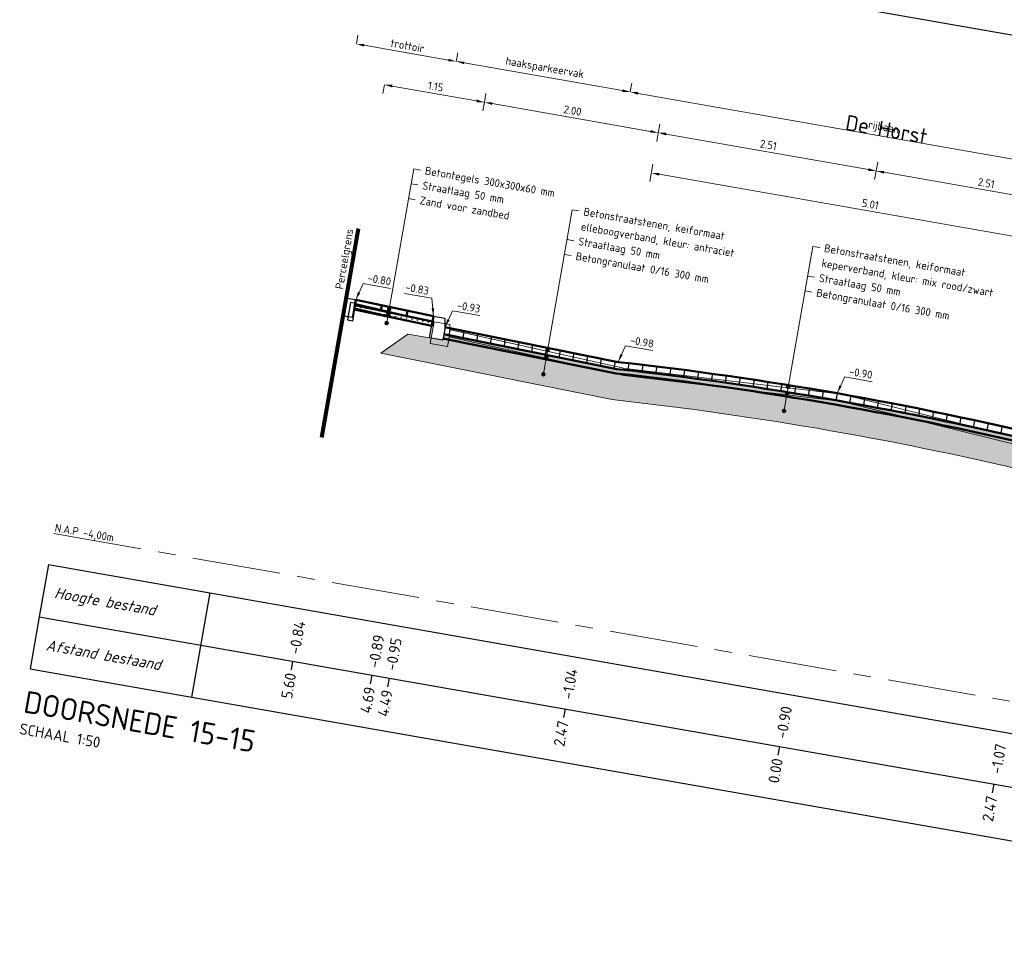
# Model space of a CAD drawing. Header units: metres. Extents: x 2514 to 227642, y 1683 to 852646.
# Tile 370 of 462: x 114329 to 114340, y 425978 to 425988. Entities that reach past the tile are written whole.
import ezdxf
from ezdxf.enums import TextEntityAlignment as Align

# ---------------------------------------------------------------- set-up
doc = ezdxf.new("R2010")
doc.units = ezdxf.units.M
doc.linetypes.add('VH-TROTTOIRBAND_180-200', pattern=[20, 10, -2, 2, -2, 2, -2])
doc.linetypes.add('XX-CENTER', pattern=[8, 5, -1, 1, -1])
doc.layers.get('Defpoints').update_dxf_attribs({"color": 244, "lineweight": 35})
for name, color, linetype, lineweight in [('B-WE-OG-BEBOUWING_STRAATNAAM-T35', 2, 'Continuous', 35), ('B-WE-VH-KANTOPSLUITING_TROTTOIRBAND-SD', 210, 'Continuous', 25), ('B-WE-VH-KANTOPSLUITING_TROTTOIRBAND_180 200-G', 210, 'VH-TROTTOIRBAND_180-200', 18), ('B-WE-VH-VERHARDING_BETONSTRAATSTEEN-GD', 252, 'Continuous', 25), ('B-WE-VH-VERHARDING_TEGEL-GD', 252, 'Continuous', 25), ('N-WE-GW-GROND_ZAND-AD-50', 7, 'Continuous', 18), ('N-WE-GW-GROND_ZAND_FUNDERINGSZAND-GD', 7, 'Continuous', 50), ('N-WE-GW-GROND_ZAND_ONTGRAVEN-GD', 251, 'Continuous', 18), ('N-WE-KG-GRENS_PERCEEL-GD', 150, 'Continuous', 50), ('N-WE-OG-BEBOUWING-GD', 7, 'Continuous', 35), ('N-WE-VH-ELEMENTENVERHARDING-AD', 8, 'Continuous', 25), ('N-WE-VH-KANTOPSLUITING_OPSLUITBAND-SD', 1, 'Continuous', 25), ('N-WE-VH-KANTOPSLUITING_TROTTOIRBAND-SD', 210, 'Continuous', 25), ('N-WE-VH-M', 7, 'Continuous', 18), ('N-WE-VH-NAP-T18', 1, 'Continuous', 18), ('N-WE-VH-T18', 10, 'Continuous', 18), ('N-WE-VH-VERHARDING_BETONSTRAATSTEEN-GD', 252, 'Continuous', 50), ('N-WE-VH-VERHARDING_FUNDERING-AD-50', 252, 'Continuous', 18), ('N-WE-VH-VERHARDING_FUNDERING-O', 7, 'Continuous', 18), ('N-WE-VH-VERHARDING_TEGEL-GD', 252, 'Continuous', 50), ('X-XX-AL-NAP-T18', 10, 'Continuous', 18), ('X-XX-AL-PROFIELBALK-G', 7, 'Continuous', 25), ('X-XX-AL-PROFIELBALK-T25', 7, 'Continuous', 25), ('X-XX-AL-VERWIJZING-T18', 10, 'Continuous', 18), ('X-XX-AL-VERWIJZING_DOORSNEDE-G', 7, 'XX-CENTER', 18), ('X-XX-AL-VERWIJZING_DOORSNEDE-T25', 7, 'Continuous', 25), ('X-XX-AL-VERWIJZING_DOORSNEDE-T50', 130, 'Continuous', 50)]:
    doc.layers.add(name, color=color, linetype=linetype, lineweight=lineweight)
doc.layers.add('X-XX-AL-HULPLIJN-G', color=6, linetype='Continuous', lineweight=18, plot=False)
doc.styles.add('NLCS-ISO-M50-T18', font='NLCS-ISO.ttf', dxfattribs={"height": 0.09000000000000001})
doc.styles.add('NLCS-ISO-M50-T18_CURSIEF', font='NLCS-ISO.ttf', dxfattribs={"oblique": 15, "height": 0.09000000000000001})
doc.styles.add('NLCS-ISO-M50-T25', font='NLCS-ISO.ttf', dxfattribs={"height": 0.125})
doc.styles.add('NLCS-ISO-M50-T25_CURSIEF', font='NLCS-ISO.ttf', dxfattribs={"oblique": 15, "height": 0.125})
doc.styles.add('NLCS-ISO-M50-T35', font='NLCS-ISO.ttf', dxfattribs={"height": 0.175})
doc.styles.add('NLCS-ISO-M50-T50', font='NLCS-ISO.ttf', dxfattribs={"height": 0.25})
doc.dimstyles.new('NLCS-M50-T18-PIJL_L2_H1', dxfattribs={"dimscale": 0.05, "dimtxt": 2.5, "dimasz": 1.8, "dimexe": 2, "dimexo": 2, "dimgap": 0.7, "dimtad": 1, "dimzin": 0, "dimdsep": 46, "dimtxsty": 'NLCS-ISO-M50-T18', "dimcen": 0, "dimdle": 2, "dimclrd": 256, "dimclre": 256, "dimclrt": 1, "dimadec": 1, "dimazin": 0, "dimtfac": 1, "dimtdec": 3, "dimtofl": 0, "dimtmove": 0, "dimatfit": 3, "dimfxl": 2, "dimfxlon": 1, "dimtfillclr": 256, "dimtolj": 1, "dimtzin": 0, "dimlwd": -1, "dimlwe": -1, "dimarcsym": 0})
doc.dimstyles.new('NLCS-M50-T18_CURSIEF-PIJL_A_L2_H1', dxfattribs={"dimscale": 0.05, "dimtxt": 2.5, "dimasz": 1.8, "dimexe": 2, "dimexo": 2, "dimgap": 0.7, "dimtad": 1, "dimzin": 0, "dimdsep": 46, "dimtxsty": 'NLCS-ISO-M50-T18_CURSIEF', "dimcen": 2.5, "dimdle": 2, "dimclrd": 256, "dimclre": 256, "dimclrt": 10, "dimadec": 1, "dimazin": 0, "dimtfac": 1, "dimtdec": 3, "dimtofl": 0, "dimtmove": 0, "dimatfit": 3, "dimfxl": 2, "dimtfillclr": 256, "dimtolj": 1, "dimtzin": 0, "dimlwd": -1, "dimlwe": -1, "dimarcsym": 0})
pattern_1 = [(350.0500476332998, (-0.7675368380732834, 10.91034413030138), (0.0361795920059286, 0.02538034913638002), [0, -0.06249999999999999])]

# ---------------------------------------------------------------- blocks, each defined once
blk = doc.blocks.new('_Dot')
at = {"color": 0, "linetype": 'ByBlock', "lineweight": -2}
blk.add_line((-0.5, 0), (-1, 0), dxfattribs=at)
at = {"color": 0, "linetype": 'ByBlock', "const_width": 0.5}
blk.add_lwpolyline([(-0.25, 0, 1), (0.25, 0, 1)], format="xyb", close=True, dxfattribs=at)
blk = doc.blocks.new('*D951')
at = {"layer": 'Defpoints', "color": 0, "transparency": 16777216}
for p in [(114332.8847700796, 425987.7538578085), (114334.0174731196, 425987.5551517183), (114334.0174731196, 425987.5551517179)]:
    blk.add_point(p, dxfattribs=at)
at = {"layer": 'N-WE-VH-M', "transparency": 16777216}
for p, q in [((114332.8847700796, 425987.7538578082), (114332.867491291, 425987.6553619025)), ((114332.9734163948, 425987.7383068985), (114333.9288268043, 425987.5707026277)), ((114334.0174731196, 425987.5551517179), (114334.000194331, 425987.4566558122))]:
    blk.add_line(p, q, dxfattribs=at)
for points in [[(114332.9760082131, 425987.7530812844), (114332.9708245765, 425987.7235325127), (114332.8847700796, 425987.7538578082)], [(114333.9314186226, 425987.5854770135), (114333.926234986, 425987.5559282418), (114334.0174731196, 425987.5551517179)]]:
    blk.add_solid(points, dxfattribs=at)
at = {"layer": 'N-WE-VH-M', "color": 1, "transparency": 16777216, "insert": (114333.4649446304, 425987.7333014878), "char_height": 0.09000000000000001, "attachment_point": 5, "rotation": 350.0500476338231, "style": 'NLCS-ISO-M50-T18'}
blk.add_mtext('\\A1;1.15', dxfattribs=at)
blk = doc.blocks.new('*D952')
at = {"layer": 'Defpoints', "color": 0, "transparency": 16777216}
for p in [(114334.0174731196, 425987.5551517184), (114335.9873914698, 425987.2095759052), (114335.9873914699, 425987.2095759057)]:
    blk.add_point(p, dxfattribs=at)
at = {"layer": 'N-WE-VH-M', "transparency": 16777216}
for p, q in [((114334.0174731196, 425987.5551517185), (114334.0347519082, 425987.6536476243)), ((114334.1061194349, 425987.5396008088), (114335.8987451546, 425987.2251268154)), ((114335.9873914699, 425987.2095759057), (114336.0046702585, 425987.3080718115))]:
    blk.add_line(p, q, dxfattribs=at)
for points in [[(114334.1087112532, 425987.5543751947), (114334.1035276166, 425987.5248264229), (114334.0174731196, 425987.5551517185)], [(114335.9013369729, 425987.2399012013), (114335.8961533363, 425987.2103524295), (114335.9873914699, 425987.2095759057)]]:
    blk.add_solid(points, dxfattribs=at)
at = {"layer": 'N-WE-VH-M', "color": 1, "transparency": 16777216, "insert": (114335.0162553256, 425987.4611605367), "char_height": 0.09000000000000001, "attachment_point": 5, "rotation": 350.0500476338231, "style": 'NLCS-ISO-M50-T18'}
blk.add_mtext('\\A1;2.00', dxfattribs=at)
blk = doc.blocks.new('*D953')
at = {"layer": 'Defpoints', "color": 0, "transparency": 16777216}
for p in [(114335.9873914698, 425987.2095759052), (114338.4564136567, 425986.776444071), (114338.4564136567, 425986.7764440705)]:
    blk.add_point(p, dxfattribs=at)
at = {"layer": 'N-WE-VH-M', "transparency": 16777216}
for p, q in [((114335.9873914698, 425987.2095759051), (114335.9701126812, 425987.1110799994)), ((114336.076037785, 425987.1940249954), (114338.3677673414, 425986.7919949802)), ((114338.4564136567, 425986.7764440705), (114338.4391348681, 425986.6779481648))]:
    blk.add_line(p, q, dxfattribs=at)
for points in [[(114336.0786296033, 425987.2087993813), (114336.0734459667, 425987.1792506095), (114335.9873914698, 425987.2095759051)], [(114338.3703591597, 425986.8067693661), (114338.3651755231, 425986.7772205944), (114338.4564136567, 425986.7764440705)]]:
    blk.add_solid(points, dxfattribs=at)
at = {"layer": 'N-WE-VH-M', "color": 1, "transparency": 16777216, "insert": (114337.2357255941, 425987.0718067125), "char_height": 0.09000000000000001, "attachment_point": 5, "rotation": 350.0500476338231, "style": 'NLCS-ISO-M50-T18'}
blk.add_mtext('\\A1;2.51', dxfattribs=at)
blk = doc.blocks.new('*D954')
at = {"layer": 'Defpoints', "color": 0, "transparency": 16777216}
for p in [(114338.4564136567, 425986.776444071), (114340.9254358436, 425986.3433122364), (114340.9254358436, 425986.3433122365)]:
    blk.add_point(p, dxfattribs=at)
at = {"layer": 'N-WE-VH-M', "transparency": 16777216}
for p, q in [((114338.4564136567, 425986.7764440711), (114338.4736924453, 425986.8749399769)), ((114338.545059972, 425986.7608931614), (114340.8367895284, 425986.3588631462)), ((114340.9254358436, 425986.3433122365), (114340.9427146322, 425986.4418081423))]:
    blk.add_line(p, q, dxfattribs=at)
for points in [[(114338.5476517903, 425986.7756675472), (114338.5424681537, 425986.7461187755), (114338.4564136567, 425986.7764440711)], [(114340.8393813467, 425986.3736375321), (114340.8341977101, 425986.3440887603), (114340.9254358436, 425986.3433122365)]]:
    blk.add_solid(points, dxfattribs=at)
at = {"layer": 'N-WE-VH-M', "color": 1, "transparency": 16777216, "insert": (114339.704747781, 425986.6386748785), "char_height": 0.09000000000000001, "attachment_point": 5, "rotation": 350.0500476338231, "style": 'NLCS-ISO-M50-T18'}
blk.add_mtext('\\A1;2.51', dxfattribs=at)
blk = doc.blocks.new('*D957')
at = {"layer": 'Defpoints', "color": 0, "transparency": 16777216}
for p in [(114335.9873914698, 425987.2095759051), (114340.9254358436, 425986.3433122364), (114340.845592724, 425985.8881749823)]:
    blk.add_point(p, dxfattribs=at)
at = {"layer": 'N-WE-VH-M', "transparency": 16777216}
for p, q in [((114335.9248271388, 425986.8529345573), (114335.8902695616, 425986.6559427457)), ((114335.9961946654, 425986.7388877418), (114340.7569464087, 425985.903725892)), ((114340.8628715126, 425985.9866708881), (114340.8283139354, 425985.7896790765))]:
    blk.add_line(p, q, dxfattribs=at)
for points in [[(114335.9987864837, 425986.7536621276), (114335.9936028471, 425986.7241133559), (114335.9075483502, 425986.7544386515)], [(114340.759538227, 425985.9185002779), (114340.7543545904, 425985.8889515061), (114340.845592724, 425985.8881749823)]]:
    blk.add_solid(points, dxfattribs=at)
at = {"layer": 'N-WE-VH-M', "color": 1, "transparency": 16777216, "insert": (114338.390393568, 425986.4001035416), "char_height": 0.09000000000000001, "attachment_point": 5, "rotation": 350.0500476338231, "style": 'NLCS-ISO-M50-T18'}
blk.add_mtext('\\A1;5.01', dxfattribs=at)
blk = doc.blocks.new('*D860')
at = {"layer": 'Defpoints', "color": 0, "ltscale": 0.2, "transparency": 16777216}
for p in [(114333.6983156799, 425988.0172486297), (114333.69831568, 425988.0172486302), (114335.6691465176, 425987.6715127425)]:
    blk.add_point(p, dxfattribs=at)
at = {"layer": 'N-WE-VH-M', "ltscale": 0.2, "transparency": 16777216}
for p, q in [((114333.69831568, 425988.0172486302), (114333.7155944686, 425988.115744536)), ((114335.5805002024, 425987.6870636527), (114333.7869619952, 425988.0016977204)), ((114335.6691465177, 425987.6715127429), (114335.6864253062, 425987.7700086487))]:
    blk.add_line(p, q, dxfattribs=at)
for points in [[(114333.7895538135, 425988.0164721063), (114333.7843701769, 425987.9869233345), (114333.69831568, 425988.0172486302)], [(114335.5830920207, 425987.7018380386), (114335.5779083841, 425987.6722892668), (114335.6691465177, 425987.6715127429)]]:
    blk.add_solid(points, dxfattribs=at)
at = {"layer": 'N-WE-VH-M', "color": 1, "ltscale": 0.2, "transparency": 16777216, "insert": (114334.6998867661, 425987.9364743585), "char_height": 0.09000000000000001, "attachment_point": 5, "rotation": 350.0500476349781, "style": 'NLCS-ISO-M50-T18'}
blk.add_mtext('\\A1;haaksparkeervak', dxfattribs=at)
blk = doc.blocks.new('*D861')
at = {"layer": 'Defpoints', "color": 0, "ltscale": 0.2, "transparency": 16777216}
for p in [(114332.5665250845, 425988.2157946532), (114332.5665250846, 425988.2157946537), (114333.6983156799, 425988.0172486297)]:
    blk.add_point(p, dxfattribs=at)
at = {"layer": 'N-WE-VH-M', "ltscale": 0.2, "transparency": 16777216}
for p, q in [((114332.5665250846, 425988.2157946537), (114332.5838038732, 425988.3142905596)), ((114333.6096693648, 425988.03279954), (114332.6551713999, 425988.200243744)), ((114333.69831568, 425988.0172486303), (114333.7155944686, 425988.1157445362))]:
    blk.add_line(p, q, dxfattribs=at)
for points in [[(114332.6577632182, 425988.2150181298), (114332.6525795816, 425988.1854693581), (114332.5665250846, 425988.2157946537)], [(114333.6122611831, 425988.0475739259), (114333.6070775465, 425988.0180251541), (114333.69831568, 425988.0172486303)]]:
    blk.add_solid(points, dxfattribs=at)
at = {"layer": 'N-WE-VH-M', "color": 1, "ltscale": 0.2, "transparency": 16777216, "insert": (114333.1462434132, 425988.1953183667), "char_height": 0.09000000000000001, "attachment_point": 5, "rotation": 350.0500476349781, "style": 'NLCS-ISO-M50-T18'}
blk.add_mtext('\\A1;trottoir', dxfattribs=at)
blk = doc.blocks.new('*D862')
at = {"layer": 'Defpoints', "color": 0, "transparency": 16777216}
for p in [(114335.6691465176, 425987.6715127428), (114341.3803332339, 425986.6696194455), (114341.3803332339, 425986.6696194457)]:
    blk.add_point(p, dxfattribs=at)
at = {"layer": 'N-WE-VH-M', "transparency": 16777216}
for p, q in [((114335.6691465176, 425987.6715127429), (114335.6864253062, 425987.7700086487)), ((114335.7577928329, 425987.6559618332), (114341.2916869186, 425986.6851703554)), ((114341.3803332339, 425986.6696194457), (114341.3976120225, 425986.7681153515))]:
    blk.add_line(p, q, dxfattribs=at)
for points in [[(114335.7603846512, 425987.6707362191), (114335.7552010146, 425987.6411874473), (114335.6691465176, 425987.6715127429)], [(114341.2942787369, 425986.6999447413), (114341.2890951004, 425986.6703959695), (114341.3803332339, 425986.6696194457)]]:
    blk.add_solid(points, dxfattribs=at)
at = {"layer": 'N-WE-VH-M', "color": 1, "transparency": 16777216, "insert": (114338.5408955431, 425987.2626597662), "char_height": 0.09000000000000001, "attachment_point": 5, "rotation": 350.0500476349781, "style": 'NLCS-ISO-M50-T18'}
blk.add_mtext('\\A1;rijbaan', dxfattribs=at)

msp = doc.modelspace()

# ---------------------------------------------------------------- hatches: boundary and pattern name
at = {"layer": 'N-WE-GW-GROND_ZAND-AD-50', "ltscale": 0.2}
h = msp.add_hatch(dxfattribs=at)
h.set_pattern_fill('AGW-GROND_ZAND_CUNETZAND-SO', color=1, scale=0.04999999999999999, angle=-5.232918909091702e-10, pattern_type=2)
h.set_pattern_definition(pattern_1)
h.paths.add_polyline_path([(114333.4295766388, 425985.0701923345), (114332.5479785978, 425985.255269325), (114332.5393344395, 425985.2059942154), (114333.4208555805, 425985.0209615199)])
h = msp.add_hatch(dxfattribs=at)
h.set_pattern_fill('AGW-GROND_ZAND_CUNETZAND-SO', color=1, scale=0.04999999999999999, angle=-5.232918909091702e-10, pattern_type=2)
h.set_pattern_definition(pattern_1)
h.paths.add_polyline_path([(114340.4447634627, 425983.6160537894), (114345.3976709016, 425982.8995405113), (114345.4063141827, 425982.9488106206), (114340.4542477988, 425983.6652022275, 0.03196074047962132), (114335.5190735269, 425984.5309753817), (114333.5563836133, 425984.9260831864), (114333.5476597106, 425984.8768363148), (114335.5113867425, 425984.4815197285, -0.03198993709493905)])
at = {"layer": 'N-WE-VH-ELEMENTENVERHARDING-AD'}
h = msp.add_hatch(dxfattribs=at)
h.set_pattern_fill('ANSI31', color=1, scale=0.04999999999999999, angle=44.99999999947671)
h.set_pattern_definition([(80.05004763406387, (-0.7675368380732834, 10.91034413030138), (-0.1563622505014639, 0.02743007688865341), [])])
h.paths.add_polyline_path([(114340.4542477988, 425983.6652022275), (114345.4063141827, 425982.9488106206), (114345.4201434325, 425983.0276427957), (114340.4694196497, 425983.7438401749, 0.03191414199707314), (114335.531375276, 425984.6101038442), (114333.57009632, 425985.0049276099), (114333.5668242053, 425984.9862752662), (114333.5668106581, 425984.9849443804), (114333.5563836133, 425984.9260831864), (114335.5190735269, 425984.5309753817, -0.03196074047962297)])
at = {"layer": 'N-WE-VH-VERHARDING_FUNDERING-AD-50', "lineweight": 5, "ltscale": 0.2}
h = msp.add_hatch(dxfattribs=at)
h.set_pattern_fill('AVH-FUNDERING_02-SO', color=256, scale=0.25, pattern_type=2)
h.set_pattern_definition([(0, (0, 0), (0.25, 0.25), [0.03125, -0.21875]), (90, (0, 0), (-0.25, 0.25), [0.03125, -0.21875]), (135, (0.03125, 0), (-0.2499999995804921, 1.387778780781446e-17), [0.044194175, -0.309359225]), (0, (0.03125, 0.140625), (0.25, 0.25), [0.03125, -0.21875]), (45, (0.046875, 0.125), (0, 0.2499999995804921), [0.022097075, -0.3314563]), (135, (0.046875, 0.125), (-0.2499999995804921, 1.387778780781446e-17), [0.022097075, -0.3314563]), (0, (0.125, 0.203125), (0.25, 0.25), [0.044194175, -0.205805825]), (45, (0.125, 0.203125), (0, 0.2499999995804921), [0.03125, -0.3223034]), (135, (0.169194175, 0.203125), (-0.2499999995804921, 1.387778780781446e-17), [0.03125, -0.3223034]), (90, (0.171875, 0.0625), (-0.25, 0.25), [0.03125, -0.21875]), (45, (0.171875, 0.0625), (0, 0.2499999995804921), [0.022097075, -0.3314563]), (135, (0.1875, 0.078125), (-0.2499999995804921, 1.387778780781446e-17), [0.022097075, -0.3314563]), (0, (0.03125, 0.0625), (0.25, 0.25), [0.015625, -0.209375]), (0, (0.21875, 0.125), (0.25, 0.25), [0.015625, -0.209375]), (90, (0.140625, 0.15625), (-0.25, 0.25), [0.015625, -0.209375]), (135, (0.171875, 0.015625), (-0.2499999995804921, 1.387778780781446e-17), [0.022097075, -0.3314563]), (135, (0.0625, 0.1875), (-0.2499999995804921, 1.387778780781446e-17), [0.022097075, -0.3314563]), (45, (0.1171875, 0.08203125), (0, 0.2499999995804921), [0.022097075, -0.3314563]), (90, (0.0859375, 0.03125), (-0.25, 0.25), [0.00390625, -0.24609375]), (90, (0.09765625, 0.13671875), (-0.25, 0.25), [0.00390625, -0.24609375]), (90, (0.21484375, 0.1796875), (-0.25, 0.25), [0.00390625, -0.24609375]), (90, (0.21875, 0.046875), (-0.25, 0.25), [0.00390625, -0.24609375])])
edge = h.paths.add_edge_path()
edge.add_line((114345.7882091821, 425982.8107837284), (114345.5419694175, 425982.8539807))
edge.add_line((114345.5419694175, 425982.8539807), (114345.3942255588, 425982.8798988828))
edge.add_line((114345.3942255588, 425982.8798988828), (114345.3976712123, 425982.8995404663))
edge.add_line((114345.3976712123, 425982.8995404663), (114340.4447634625, 425983.6160537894))
edge.add_arc((114331.221417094, 425945.5341118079), 39.18296087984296, 76.38528282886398, 83.71433696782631)
edge.add_line((114335.5113867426, 425984.4815197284), (114333.5476597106, 425984.8768363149))
edge.add_line((114333.5476597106, 425984.8768363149), (114333.5441346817, 425984.856937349))
edge.add_line((114333.5441346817, 425984.856937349), (114333.3964342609, 425984.8831019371))
edge.add_line((114333.3964342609, 425984.8831019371), (114333.1501944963, 425984.9262989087))
edge.add_line((114333.1501944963, 425984.9262989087), (114332.8450752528, 425984.7122546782))
edge.add_line((114332.8450752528, 425984.7122546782), (114335.4652954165, 425984.184779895))
edge.add_arc((114331.2214170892, 425945.5341117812), 38.88296090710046, 76.36454075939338, 83.73397269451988, ccw=False)
edge.add_line((114340.3878261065, 425983.3211676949), (114345.9996839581, 425982.5093272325))
edge.add_line((114345.9996839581, 425982.5093272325), (114345.7882091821, 425982.8107837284))

# ---------------------------------------------------------------- linework, layer by layer
at = {"layer": 'B-WE-VH-KANTOPSLUITING_TROTTOIRBAND-SD', "color": 251, "flags": 128}
msp.add_lwpolyline([(114332.4653932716, 425985.0870419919), (114332.5244908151, 425985.0766747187), (114332.5590483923, 425985.2736665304), (114332.4999508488, 425985.2840338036)], close=True, dxfattribs=at)
at = {"layer": 'B-WE-VH-KANTOPSLUITING_TROTTOIRBAND_180 200-G', "color": 251, "lineweight": 5, "flags": 128}
msp.add_lwpolyline([(114333.6228237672, 425984.9144561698), (114333.6003613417, 425984.7864114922), (114333.4033695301, 425984.8209690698), (114333.4465665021, 425985.0672088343), (114333.6238591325, 425985.0361070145)], close=True, dxfattribs=at)
at = {"layer": 'B-WE-VH-VERHARDING_BETONSTRAATSTEEN-GD', "color": 251, "lineweight": 5, "ltscale": 0.2, "flags": 128}
msp.add_lwpolyline([(114333.6158812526, 425984.8954488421), (114335.597809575, 425984.4562091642), (114338.0498199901, 425984.1681431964), (114340.4468591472, 425983.5752142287), (114340.746349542, 425983.5236077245), (114344.722242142, 425982.9377027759)], dxfattribs=at)
msp.add_lwpolyline([(114333.6331910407, 425984.9735537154), (114335.6111657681, 425984.5351902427), (114338.0641484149, 425984.2470100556), (114340.4633325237, 425983.6535546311, 0.1999999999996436), (114340.7589754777, 425983.6026110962), (114344.7360703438, 425983.0165289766)], format="xyb", dxfattribs=at)
at = {"layer": 'B-WE-VH-VERHARDING_TEGEL-GD', "color": 251, "ltscale": 0.2, "flags": 128}
for points in [[(114332.5477196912, 425985.2249668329), (114333.4352378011, 425985.0185091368)], [(114332.5590483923, 425985.2736665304), (114333.4465665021, 425985.0672088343)]]:
    msp.add_lwpolyline(points, dxfattribs=at)
at = {"layer": 'N-WE-GW-GROND_ZAND_FUNDERINGSZAND-GD', "color": 1, "ltscale": 0.2, "flags": 128}
for points in [[(114332.5393344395, 425985.2059942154), (114333.4210352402, 425985.020923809)], [(114332.5479785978, 425985.255269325), (114333.4296746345, 425985.0701717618)]]:
    msp.add_lwpolyline(points, dxfattribs=at)
msp.add_lwpolyline([(114345.3976712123, 425982.8995404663), (114340.4447634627, 425983.6160537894, 0.03198993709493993), (114335.5113867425, 425984.4815197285), (114333.5476597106, 425984.8768363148)], format="xyb", dxfattribs=at)
at = {"layer": 'N-WE-GW-GROND_ZAND_ONTGRAVEN-GD', "ltscale": 0.2, "flags": 128}
msp.add_lwpolyline([(114338.9108171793, 425983.9551678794), (114338.0498199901, 425984.1681431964), (114336.9061744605, 425984.3025004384, 0.008972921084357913), (114335.5113867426, 425984.4815197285), (114333.6138854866, 425984.8635044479), (114333.6003613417, 425984.7864114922), (114333.4033695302, 425984.8209690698), (114333.4137317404, 425984.880037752), (114333.3964342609, 425984.8831019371), (114333.1501944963, 425984.9262989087), (114332.8450752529, 425984.7122546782), (114335.4652954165, 425984.184779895, -0.03216629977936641), (114340.3878261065, 425983.321167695), (114345.9996839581, 425982.5093272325), (114345.7882091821, 425982.8107837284), (114345.6188495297, 425982.8404938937), (114345.5929313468, 425982.692750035), (114345.3959395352, 425982.7273076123), (114345.4184019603, 425982.8553522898), (114345.4251409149, 425982.8744755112), (114345.3942255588, 425982.8798988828), (114345.3976712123, 425982.8995404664), (114340.4447634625, 425983.6160537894, 0.0100243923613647)], format="xyb", close=True, dxfattribs=at)
at = {"layer": 'N-WE-KG-GRENS_PERCEEL-GD', "ltscale": 0.05, "flags": 128}
msp.add_lwpolyline([(114332.5980860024, 425986.1196456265), (114332.183395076, 425983.7557438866)], dxfattribs=at)
at = {"layer": 'N-WE-OG-BEBOUWING-GD', "ltscale": 0.2, "flags": 128}
msp.add_lwpolyline([(114332.5757665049, 425986.123561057), (114332.1610755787, 425983.7596593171)], dxfattribs=at)
at = {"layer": 'N-WE-VH-KANTOPSLUITING_OPSLUITBAND-SD', "color": 1, "flags": 128}
msp.add_lwpolyline([(114332.425298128, 425985.1346865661), (114332.5237940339, 425985.1174077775), (114332.558351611, 425985.3143995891), (114332.4598557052, 425985.3316783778)], close=True, dxfattribs=at)
at = {"layer": 'N-WE-VH-KANTOPSLUITING_TROTTOIRBAND-SD', "color": 1, "flags": 128}
msp.add_lwpolyline([(114333.5668106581, 425984.9849443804), (114333.5441346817, 425984.856937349), (114333.3964342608, 425984.8831019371), (114333.4400419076, 425985.1292693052), (114333.5680489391, 425985.1065933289)], close=True, dxfattribs=at)
at = {"layer": 'N-WE-VH-M'}
for p, q in [((114332.9178285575, 425985.1012352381), (114333.2158993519, 425986.8003562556)), ((114333.215899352, 425986.8003562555), (114333.293014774, 425986.7868281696)), ((114333.1863526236, 425986.6319282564), (114333.2634680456, 425986.6184001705)), ((114333.156805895, 425986.4635002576), (114333.233921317, 425986.4499721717)), ((114334.6832301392, 425984.4587097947), (114335.0125584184, 425986.3360107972)), ((114335.0125584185, 425986.3360107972), (114335.0896738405, 425986.3224827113)), ((114334.9534649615, 425985.9991547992), (114335.0305803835, 425985.9856267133)), ((114337.4099673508, 425984.0439824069), (114337.73929563, 425985.9212834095)), ((114337.7392956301, 425985.9212834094), (114337.8164110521, 425985.9077553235)), ((114334.923918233, 425985.8307268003), (114335.001033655, 425985.8171987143)), ((114337.6802021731, 425985.5844274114), (114337.7573175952, 425985.5708993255)), ((114337.6506554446, 425985.4159994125), (114337.7277708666, 425985.4024713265))]:
    msp.add_line(p, q, dxfattribs=at)
at = {"layer": 'N-WE-VH-VERHARDING_BETONSTRAATSTEEN-GD', "color": 1, "ltscale": 0.2, "flags": 128}
for points in [[(114345.4201434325, 425983.0276427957), (114340.4694196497, 425983.7438401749, 0.03191414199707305), (114335.531375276, 425984.6101038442), (114333.57009632, 425985.0049276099)], [(114345.4063141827, 425982.9488106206), (114340.4542477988, 425983.6652022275, 0.03196074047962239), (114335.5190735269, 425984.5309753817), (114333.5563836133, 425984.9260831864)]]:
    msp.add_lwpolyline(points, format="xyb", dxfattribs=at)
at = {"layer": 'N-WE-VH-VERHARDING_FUNDERING-O', "color": 1, "lineweight": 5, "ltscale": 0.2, "flags": 128}
msp.add_lwpolyline([(114345.7882091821, 425982.8107837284), (114345.3942255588, 425982.8798988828), (114345.3976712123, 425982.8995404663), (114340.4447634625, 425983.6160537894, 0.03198993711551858), (114335.5113867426, 425984.4815197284), (114333.5476597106, 425984.8768363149), (114333.5441346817, 425984.856937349), (114333.3964342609, 425984.8831019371), (114333.1501944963, 425984.9262989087), (114332.8450752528, 425984.7122546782), (114335.4652954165, 425984.184779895, -0.03216629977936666), (114340.3878261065, 425983.3211676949), (114345.9996839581, 425982.5093272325)], format="xyb", close=True, dxfattribs=at)
at = {"layer": 'N-WE-VH-VERHARDING_TEGEL-GD', "color": 1, "ltscale": 0.2, "flags": 128}
for points in [[(114332.558351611, 425985.3143995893), (114332.5393449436, 425985.2060540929)], [(114332.558351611, 425985.3143995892), (114333.4400419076, 425985.1292693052)], [(114332.852846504, 425985.2525639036), (114332.8424792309, 425985.1934663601)], [(114333.1464442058, 425985.190916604), (114333.1360769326, 425985.1318190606)], [(114333.4400419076, 425985.1292693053), (114333.4210352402, 425985.020923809)]]:
    msp.add_lwpolyline(points, dxfattribs=at)
at = {"layer": 'X-XX-AL-HULPLIJN-G', "color": 1, "ltscale": 0.2, "flags": 128}
msp.add_lwpolyline([(114345.5419694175, 425982.8539806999), (114345.7882091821, 425982.8107837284), (114345.9996839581, 425982.5093272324), (114340.3878261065, 425983.3211676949, 0.03216629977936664), (114335.4652954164, 425984.1847798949), (114332.8450752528, 425984.7122546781), (114333.1501944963, 425984.9262989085), (114333.3964342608, 425984.8831019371)], format="xyb", dxfattribs=at)
at = {"layer": 'X-XX-AL-PROFIELBALK-G', "ltscale": 0.05}
for p, q in [((114330.4303253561, 425989.9967096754), (114362.9339742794, 425984.2947094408)), ((114329.076935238, 425982.3150210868), (114347.3953160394, 425979.1014922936)), ((114328.9732625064, 425981.7240456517), (114347.291643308, 425978.5105168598)), ((114328.8695897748, 425981.1330702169), (114347.1879705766, 425977.9195414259))]:
    msp.add_line(p, q, dxfattribs=at)
at = {"layer": 'X-XX-AL-PROFIELBALK-G'}
for p, q in [((114329.0769352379, 425982.3150210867), (114328.9732625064, 425981.7240456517)), ((114330.7020921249, 425980.8116008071), (114330.909437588, 425981.993551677)), ((114328.9732625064, 425981.7240456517), (114328.8695897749, 425981.1330702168)), ((114331.8306072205, 425981.1212647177), (114331.8478860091, 425981.2197606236)), ((114332.7267647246, 425980.9640549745), (114332.7440435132, 425981.0625508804)), ((114332.923756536, 425980.9294973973), (114332.9410353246, 425981.0279933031)), ((114334.9172821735, 425980.5797802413), (114334.9345609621, 425980.6782761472)), ((114337.3460745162, 425980.1537057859), (114337.3633533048, 425980.2522016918)), ((114339.7746289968, 425979.7276730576), (114339.7919077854, 425979.8261689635))]:
    msp.add_line(p, q, dxfattribs=at)
at = {"layer": 'X-XX-AL-VERWIJZING_DOORSNEDE-G', "ltscale": 0.2, "flags": 128}
msp.add_lwpolyline([(114329.1384151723, 425982.6654809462), (114347.4567959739, 425979.4519521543)], dxfattribs=at)

# ---------------------------------------------------------------- block references
at = {"layer": 'N-WE-VH-M', "xscale": 0.04999999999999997, "yscale": 0.04999999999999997, "zscale": 0.04999999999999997, "rotation": 260.0500476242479}
for p in [(114332.9273646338, 425985.1555946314), (114332.9364851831, 425985.2075853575), (114332.9091891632, 425985.0519872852), (114334.7331442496, 425984.7432398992), (114334.7203184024, 425984.6701275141), (114334.6853899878, 425984.471021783), (114337.447055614, 425984.2554001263), (114337.4598814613, 425984.3285125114), (114337.4121271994, 425984.0562943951)]:
    msp.add_blockref('_Dot', p, dxfattribs=at)

# ---------------------------------------------------------------- texts
at = {"layer": 'B-WE-OG-BEBOUWING_STRAATNAAM-T35', "style": 'NLCS-ISO-M50-T35'}
msp.add_text('De Horst', height=0.175, rotation=349.9999999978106, dxfattribs=at).set_placement((114338.5749046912, 425987.2465571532), align=Align.MIDDLE)
at = {"layer": 'N-WE-VH-NAP-T18', "style": 'NLCS-ISO-M50-T18'}
for s, height, rotation, p in [('-0.80', 0.08999999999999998, 350.0500476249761, (114332.6881885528, 425985.5219886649)), ('-0.83', 0.08999999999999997, 349.8589053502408, (114333.1147741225, 425985.4179511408)), ('-0.93', 0.08999999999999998, 350.0500476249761, (114333.6999332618, 425985.2125166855)), ('-0.98', 0.08999999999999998, 350.0500476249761, (114335.6612122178, 425984.8176929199)), ('-0.90', 0.08999999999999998, 350.0500476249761, (114338.1440574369, 425984.4633578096))]:
    msp.add_text(s, height=height, rotation=rotation, dxfattribs=at).set_placement(p)
at = {"layer": 'N-WE-VH-T18', "style": 'NLCS-ISO-M50-T18'}
for s, p in [('Betontegels 300x300x60 mm', (114333.3378719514, 425986.7380220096)), ('Straatlaag 50 mm', (114333.308325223, 425986.5695940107)), ('Zand voor zandbed', (114333.2787784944, 425986.4011660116)), ('Betonstraatstenen, keiformaat', (114335.134531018, 425986.2736765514)), ('elleboogverband, kleur: antraciet', (114335.1049842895, 425986.1052485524)), ('Straatlaag 50 mm', (114335.0754375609, 425985.9368205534)), ('Betonstraatstenen, keiformaat', (114337.8612682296, 425985.8589491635)), ('Betongranulaat 0/16 300 mm', (114335.0458908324, 425985.7683925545)), ('keperverband, kleur: mix rood/zwart', (114337.8317215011, 425985.6905211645)), ('Straatlaag 50 mm', (114337.8021747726, 425985.5220931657)), ('Betongranulaat 0/16 300 mm', (114337.772628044, 425985.3536651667))]:
    msp.add_text(s, height=0.08999999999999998, rotation=350.0500476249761, dxfattribs=at).set_placement(p)
at = {"layer": 'X-XX-AL-NAP-T18', "ltscale": 0.2, "style": 'NLCS-ISO-M50-T18'}
msp.add_text('N.A.P -4,00m', height=0.08999999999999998, rotation=350.050047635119, dxfattribs=at).set_placement((114329.1428649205, 425982.6908462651))
at = {"layer": 'X-XX-AL-PROFIELBALK-T25', "style": 'NLCS-ISO-M50-T25_CURSIEF', "oblique": 15}
for s, p in [('Hoogte bestand', (114329.7192158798, 425981.8977668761)), ('Afstand bestaand', (114329.7017270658, 425981.2916725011))]:
    msp.add_text(s, height=0.125, rotation=350.050047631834, dxfattribs=at).set_placement(p, align=Align.MIDDLE_CENTER)
at = {"layer": 'X-XX-AL-PROFIELBALK-T25', "style": 'NLCS-ISO-M50-T25'}
for s, p in [('-0.84', (114331.9276851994, 425981.6746474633)), ('-0.89', (114332.8238427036, 425981.51743772)), ('-0.95', (114333.0208345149, 425981.4828801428)), ('5.60', (114331.8240124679, 425981.083672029)), ('-1.04', (114335.0143601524, 425981.1331629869)), ('4.69', (114332.7201699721, 425980.9264622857)), ('4.49', (114332.9171617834, 425980.8919047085)), ('-0.90', (114337.4431524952, 425980.7070885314)), ('2.47', (114334.9106874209, 425980.5421875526)), ('-1.07', (114339.8717069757, 425980.2810558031)), ('0.00', (114337.3394797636, 425980.1161130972)), ('2.47', (114339.7680342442, 425979.6900803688))]:
    msp.add_text(s, height=0.125, rotation=80.05004763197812, dxfattribs=at).set_placement(p, align=Align.MIDDLE_RIGHT)
at = {"layer": 'X-XX-AL-VERWIJZING-T18', "ltscale": 0.2, "style": 'NLCS-ISO-M50-T18'}
msp.add_text('Perceelgrens', height=0.08999999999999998, rotation=80.05004763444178, dxfattribs=at).set_placement((114332.4141980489, 425985.430237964))
at = {"layer": 'X-XX-AL-VERWIJZING_DOORSNEDE-T25', "style": 'NLCS-ISO-M50-T25'}
msp.add_text('SCHAAL 1:50', height=0.125, rotation=350.050047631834, dxfattribs=at).set_placement((114328.7399988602, 425980.3943509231))
at = {"layer": 'X-XX-AL-VERWIJZING_DOORSNEDE-T50', "style": 'NLCS-ISO-M50-T50'}
msp.add_text('DOORSNEDE 15-15', height=0.2499999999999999, rotation=350.050047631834, dxfattribs=at).set_placement((114328.7831958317, 425980.6405906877))

# ---------------------------------------------------------------- dimensions: what is measured, and where the dimension line sits
at = {"layer": 'N-WE-VH-M', "ltscale": 0.2}
for base, p1, p2, text, picture, middle in [((114332.5665250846, 425988.2157946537), (114333.6983156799, 425988.0172486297), (114332.5665250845, 425988.2157946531), 'trottoir', '*D861', (114333.1462434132, 425988.1953183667)), ((114333.69831568, 425988.0172486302), (114335.6691465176, 425987.6715127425), (114333.6983156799, 425988.0172486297), 'haaksparkeervak', '*D860', (114334.6998867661, 425987.9364743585))]:
    dim = msp.add_linear_dim(base=base, p1=p1, p2=p2, angle=350.050047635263, text=text, dimstyle='NLCS-M50-T18-PIJL_L2_H1', override={"dimclrt": 1, "dimtmove": 1}, dxfattribs=at)
    dim.commit()
    dim.dimension.update_dxf_attribs({"geometry": picture, "text_midpoint": middle})
at = {"layer": 'N-WE-VH-M'}
for base, p1, p2, picture, middle in [((114334.0174731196, 425987.5551517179), (114332.8847700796, 425987.7538578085), (114334.0174731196, 425987.5551517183), '*D951', (114333.4649446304, 425987.7333014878)), ((114335.9873914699, 425987.2095759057), (114334.0174731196, 425987.5551517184), (114335.9873914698, 425987.2095759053), '*D952', (114335.0162553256, 425987.4611605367)), ((114340.845592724, 425985.8881749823), (114335.9873914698, 425987.2095759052), (114340.9254358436, 425986.3433122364), '*D957', (114338.390393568, 425986.4001035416)), ((114338.4564136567, 425986.7764440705), (114335.9873914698, 425987.2095759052), (114338.4564136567, 425986.776444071), '*D953', (114337.2357255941, 425987.0718067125)), ((114340.9254358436, 425986.3433122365), (114338.4564136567, 425986.776444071), (114340.9254358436, 425986.3433122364), '*D954', (114339.704747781, 425986.6386748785))]:
    dim = msp.add_linear_dim(base=base, p1=p1, p2=p2, angle=350.050047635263, dimstyle='NLCS-M50-T18-PIJL_L2_H1', override={"dimclrt": 1}, dxfattribs=at)
    dim.commit()
    dim.dimension.update_dxf_attribs({"geometry": picture, "text_midpoint": middle})
dim = msp.add_linear_dim(base=(114341.3803332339, 425986.6696194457), p1=(114335.6691465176, 425987.6715127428), p2=(114341.3803332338, 425986.6696194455), angle=350.050047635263, text='rijbaan', dimstyle='NLCS-M50-T18-PIJL_L2_H1', override={"dimclrt": 1}, dxfattribs=at)
dim.commit()
dim.dimension.update_dxf_attribs({"geometry": '*D862', "text_midpoint": (114338.5408955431, 425987.2626597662)})

# ---------------------------------------------------------------- leaders
for points in [[(114332.5594673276, 425985.316797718), (114332.644624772, 425985.4998357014), (114332.9545266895, 425985.4454707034)], [(114333.439817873, 425985.1319047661), (114333.4227183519, 425985.3330571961), (114333.1129995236, 425985.3884557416)], [(114333.5712120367, 425985.0073257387), (114333.656369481, 425985.1903637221), (114333.9662713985, 425985.1359987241)], [(114335.5324909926, 425984.6125019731), (114335.6176484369, 425984.7955399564), (114335.9275503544, 425984.7411749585)], [(114338.0153362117, 425984.2581668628), (114338.100493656, 425984.4412048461), (114338.4103955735, 425984.3868398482)]]:
    msp.add_leader(points, dimstyle='NLCS-M50-T18_CURSIEF-PIJL_A_L2_H1', override={"dimgap": 0.7, "dimtad": 0}, dxfattribs=at)

doc.saveas('drawing.dxf')
